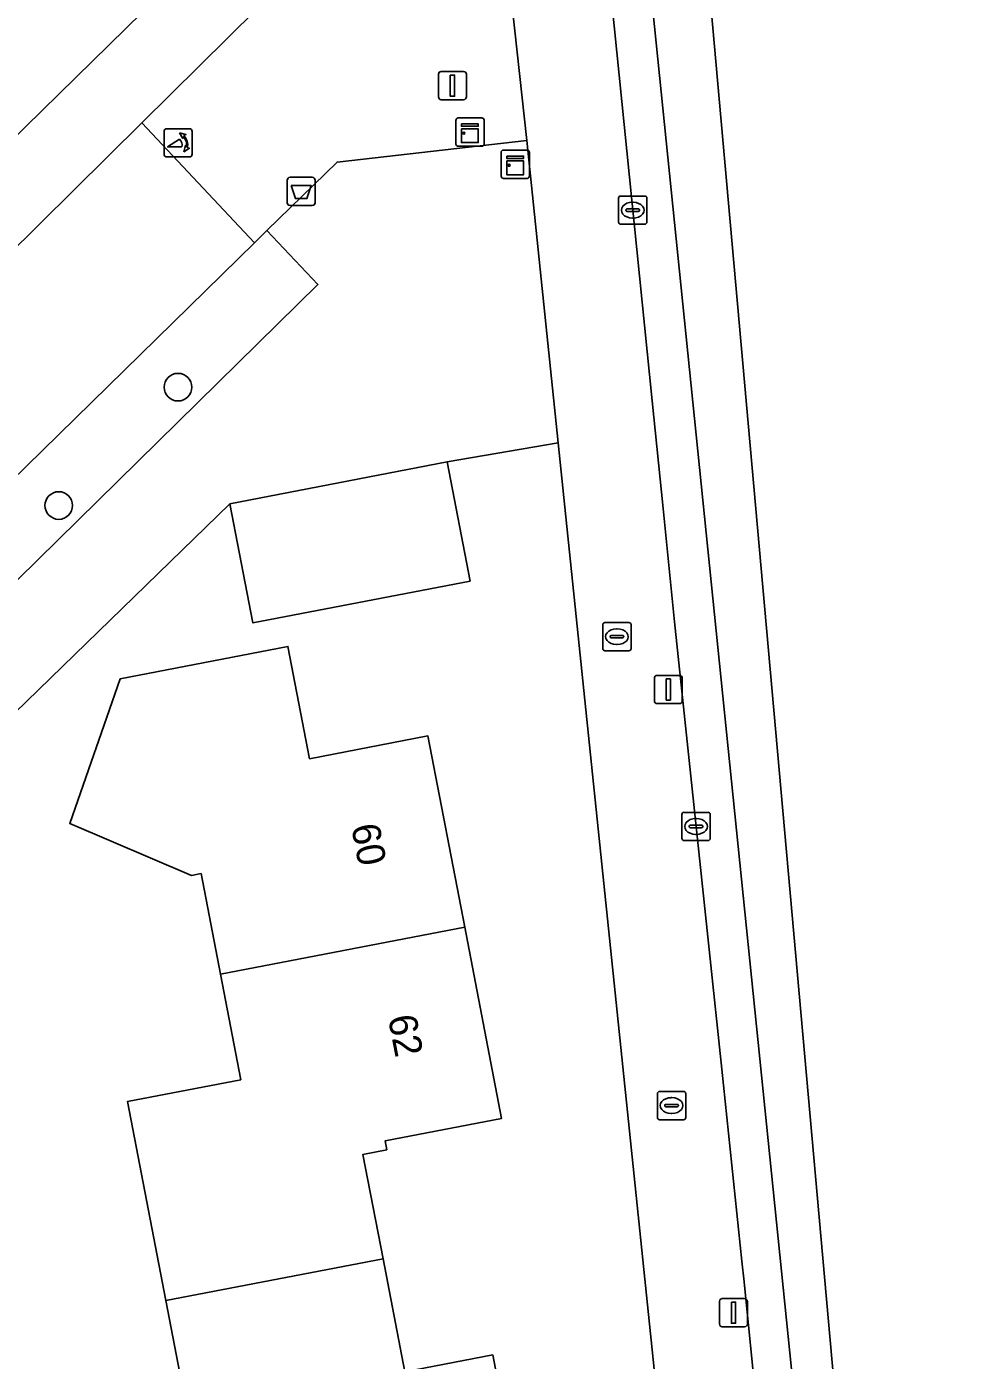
# Model space of a CAD drawing. Extents: x 157648 to 158502, y 379212 to 380938.
# Drawn here: x 158391.02 to 158424.24, y 380551.47 to 380598.7 of the extents above; entities that cross this region are included whole.
import ezdxf

# ---------------------------------------------------------------- set-up
doc = ezdxf.new("R2010")
doc.units = 0
for name, color, linetype in [('IMGEO_Afvalbak', 7, 'Continuous'), ('IMGEO_Boom', 7, 'Continuous'), ('IMGEO_Erf', 7, 'Continuous'), ('IMGEO_Groenvoorziening', 7, 'Continuous'), ('IMGEO_Kast', 7, 'Continuous'), ('IMGEO_Kolk', 7, 'Continuous'), ('IMGEO_Lichtmast', 7, 'Continuous'), ('IMGEO_Pand', 7, 'Continuous'), ('IMGEO_Pand_nummerreeks', 7, 'Continuous'), ('IMGEO_Poller', 7, 'Continuous'), ('IMGEO_Rijbaan_lokaal_gesloten', 7, 'Continuous'), ('IMGEO_Rioolput', 7, 'Continuous'), ('IMGEO_Voetpad_open', 7, 'Continuous')]:
    doc.layers.add(name, color=color, linetype=linetype)

msp = doc.modelspace()

# ---------------------------------------------------------------- linework, layer by layer
at = {"layer": 'IMGEO_Afvalbak'}
for p, q in [((158400.255, 380592.465), (158400.255, 380593.265)), ((158400.255, 380593.265), (158400.255, 380592.465)), ((158400.355, 380593.365), (158401.145, 380593.365)), ((158401.145, 380593.365), (158400.355, 380593.365)), ((158401.245, 380593.265), (158401.245, 380592.465)), ((158401.245, 380592.465), (158401.245, 380593.265)), ((158401.145, 380592.365), (158400.355, 380592.365)), ((158400.355, 380592.365), (158401.145, 380592.365))]:
    msp.add_line(p, q, dxfattribs=at)
msp.add_lwpolyline([(158400.398, 380593.079), (158401.102, 380593.079), (158400.953, 380592.609), (158400.547, 380592.609), (158400.398, 380593.079)], dxfattribs=at)
for centre, start, end in [((158400.355, 380593.265), 90, 180), ((158400.355, 380593.265), 90, 180), ((158401.145, 380593.265), 0, 90), ((158401.145, 380593.265), 360, 90), ((158400.355, 380592.465), 180, 270), ((158400.355, 380592.465), 180, 270), ((158401.145, 380592.465), 270, 0), ((158401.145, 380592.465), 270, 0)]:
    msp.add_arc(centre, 0.1, start, end, dxfattribs=at)
at = {"layer": 'IMGEO_Boom'}
for centre in [(158396.387, 380585.932), (158392.161, 380581.741)]:
    msp.add_circle(centre, 0.489, dxfattribs=at)
at = {"layer": 'IMGEO_Erf'}
for points in [[(158325.171, 380564.899), (158330.152, 380559.787), (158333.141, 380562.67), (158343.133, 380552.316), (158362.865, 380571.624), (158363.54, 380570.941), (158364.877, 380569.587), (158406.998, 380610.849)], [(158409.858, 380583.956), (158405.92, 380583.287), (158406.734, 380579.063), (158399.039, 380577.581), (158398.226, 380581.805), (158375.774, 380560.002), (158378.498, 380546.199), (158377.21, 380546.023), (158378.217, 380540.798), (158371.799, 380539.562), (158370.793, 380544.787), (158357.452, 380542.104), (158356.086, 380540.817), (158358.17, 380530.311), (158361.062, 380530.868), (158362.003, 380525.984), (158359.11, 380525.427), (158362.125, 380509.711)], [(158416.894, 380516.073), (158409.858, 380583.956)], [(158396.698, 380549.727), (158395.955, 380553.587), (158394.598, 380560.637), (158398.608, 380561.409), (158397.889, 380565.141), (158397.203, 380568.706), (158396.859, 380568.64), (158392.548, 380570.476), (158394.34, 380575.607), (158400.282, 380576.751), (158401.046, 380572.771), (158405.241, 380573.58), (158406.545, 380566.808), (158407.85, 380560.036), (158403.724, 380559.241), (158403.784, 380558.926), (158402.937, 380558.763), (158403.649, 380555.068), (158404.42, 380551.062), (158407.534, 380551.662), (158408.831, 380544.925)]]:
    msp.add_lwpolyline(points, dxfattribs=at)
at = {"layer": 'IMGEO_Groenvoorziening'}
for points in [[(158395.1, 380595.292), (158407.346, 380607.41), (158406.998, 380610.849), (158364.877, 380569.587), (158341.366, 380546.936), (158338.333, 380543.579), (158340.902, 380541.658)], [(158370.878, 380559.638), (158401.344, 380589.566), (158399.536, 380591.475), (158399.1, 380591.047), (158370.231, 380562.8)]]:
    msp.add_lwpolyline(points, close=True, dxfattribs=at)
for points in [[(158408.747, 380594.672), (158402.019, 380593.904), (158399.536, 380591.475), (158401.344, 380589.566), (158370.878, 380559.638), (158372.269, 380552.602), (158373.094, 380552.706), (158373.237, 380551.784), (158373.706, 380549.349), (158369.124, 380548.466), (158368.336, 380548.259), (158367.703, 380551.672), (158369.885, 380552.048), (158368.782, 380557.666), (158345.406, 380534.705), (158352.65, 380526.936)], [(158356.751, 380517.973), (158358.515, 380508.772), (158362.172, 380509.465), (158362.125, 380509.711), (158359.11, 380525.427), (158358.17, 380530.311), (158356.086, 380540.817), (158357.452, 380542.104), (158370.793, 380544.787), (158377.21, 380546.023), (158378.498, 380546.199), (158375.774, 380560.002), (158398.226, 380581.805), (158405.92, 380583.287), (158409.858, 380583.956), (158408.747, 380594.672)]]:
    msp.add_lwpolyline(points, dxfattribs=at)
at = {"layer": 'IMGEO_Kast'}
for p, q in [((158406.231, 380594.54), (158406.231, 380595.381)), ((158406.231, 380595.381), (158406.231, 380594.54)), ((158406.306, 380595.465), (158407.147, 380595.465)), ((158407.147, 380595.465), (158406.306, 380595.465)), ((158407.231, 380595.39), (158407.231, 380594.549)), ((158407.231, 380594.549), (158407.231, 380595.39)), ((158407.156, 380594.465), (158406.315, 380594.465)), ((158406.315, 380594.465), (158407.156, 380594.465)), ((158407.836, 380593.402), (158407.836, 380594.243)), ((158407.836, 380594.243), (158407.836, 380593.402)), ((158407.911, 380594.327), (158408.752, 380594.327)), ((158408.752, 380594.327), (158407.911, 380594.327)), ((158408.836, 380594.252), (158408.836, 380593.411)), ((158408.836, 380593.411), (158408.836, 380594.252)), ((158408.761, 380593.327), (158407.92, 380593.327)), ((158407.92, 380593.327), (158408.761, 380593.327))]:
    msp.add_line(p, q, dxfattribs=at)
for points in [[(158406.426, 380595.255), (158407.026, 380595.255), (158407.026, 380595.17), (158406.426, 380595.17), (158406.426, 380595.255)], [(158406.426, 380595.08), (158407.026, 380595.08), (158407.026, 380594.591), (158406.426, 380594.591), (158406.426, 380595.08)], [(158408.031, 380594.117), (158408.631, 380594.117), (158408.631, 380594.032), (158408.031, 380594.032), (158408.031, 380594.117)], [(158408.031, 380593.942), (158408.631, 380593.942), (158408.631, 380593.453), (158408.031, 380593.453), (158408.031, 380593.942)]]:
    msp.add_lwpolyline(points, dxfattribs=at)
for centre in [(158406.51, 380594.929), (158408.115, 380593.791)]:
    msp.add_circle(centre, 0.0377, dxfattribs=at)
for centre, start, end in [((158406.309, 380595.387), 92.4484, 184.2845), ((158406.309, 380595.387), 92.4484, 184.2845), ((158407.153, 380595.387), 2.4484, 94.2845), ((158407.153, 380595.387), 2.4484, 94.2845), ((158406.309, 380594.543), 182.4484, 274.2845), ((158406.309, 380594.543), 182.4484, 274.2845), ((158407.153, 380594.543), 272.4484, 4.2845), ((158407.153, 380594.543), 272.4484, 4.2845), ((158407.914, 380594.249), 92.4484, 184.2845), ((158407.914, 380594.249), 92.4484, 184.2845), ((158408.758, 380594.249), 2.4484, 94.2845), ((158408.758, 380594.249), 2.4484, 94.2845), ((158407.914, 380593.405), 182.4484, 274.2845), ((158407.914, 380593.405), 182.4484, 274.2845), ((158408.758, 380593.405), 272.4484, 4.2845), ((158408.758, 380593.405), 272.4484, 4.2845)]:
    msp.add_arc(centre, 0.0779, start, end, dxfattribs=at)
at = {"layer": 'IMGEO_Kolk'}
for p, q in [((158411.997, 380591.775), (158411.997, 380592.627)), ((158412.072, 380592.701), (158412.924, 380592.701)), ((158412.998, 380592.627), (158412.998, 380591.775)), ((158412.256, 380592.195), (158412.256, 380592.207)), ((158412.694, 380592.158), (158412.296, 380592.158)), ((158412.299, 380592.244), (158412.697, 380592.244)), ((158412.485, 380592.481), (158412.51, 380592.481)), ((158412.74, 380592.207), (158412.74, 380592.195)), ((158412.924, 380591.701), (158412.072, 380591.701)), ((158412.508, 380591.921), (158412.483, 380591.921)), ((158414.24, 380569.95), (158414.24, 380570.802)), ((158414.315, 380570.876), (158415.167, 380570.876)), ((158415.241, 380570.802), (158415.241, 380569.95)), ((158414.499, 380570.37), (158414.499, 380570.382)), ((158414.937, 380570.333), (158414.539, 380570.333)), ((158414.542, 380570.419), (158414.94, 380570.419)), ((158414.728, 380570.656), (158414.753, 380570.656)), ((158414.983, 380570.382), (158414.983, 380570.37)), ((158415.167, 380569.876), (158414.315, 380569.876)), ((158414.751, 380570.096), (158414.726, 380570.096))]:
    msp.add_line(p, q, dxfattribs=at)
for points in [[(158411.997, 380591.775), (158411.997, 380592.627)], [(158412.072, 380592.701), (158412.924, 380592.701)], [(158412.998, 380592.627), (158412.998, 380591.775)], [(158412.924, 380591.701), (158412.072, 380591.701)], [(158414.24, 380569.95), (158414.24, 380570.802)], [(158414.315, 380570.876), (158415.167, 380570.876)], [(158415.241, 380570.802), (158415.241, 380569.95)], [(158415.167, 380569.876), (158414.315, 380569.876)]]:
    msp.add_lwpolyline(points, dxfattribs=at)
for centre, radius, start, end in [((158412.074, 380592.625), 0.0765, 91.552, 178.448), ((158412.074, 380592.625), 0.0765, 91.552, 178.448), ((158412.922, 380592.625), 0.0765, 1.552, 88.448), ((158412.922, 380592.625), 0.0765, 1.552, 88.448), ((158412.296, 380592.204), 0.0403, 85.8775, 175.7526), ((158412.293, 380592.194), 0.0366, 178.938, 274.7102), ((158412.697, 380592.201), 0.043, 264.8664, 352.4533), ((158412.701, 380592.206), 0.0386, 1.7309, 96.639), ((158412.074, 380591.777), 0.0765, 181.552, 268.448), ((158412.074, 380591.777), 0.0765, 181.552, 268.448), ((158412.922, 380591.777), 0.0765, 271.552, 358.448), ((158412.922, 380591.777), 0.0765, 271.552, 358.448), ((158414.317, 380570.8), 0.0765, 91.552, 178.448), ((158414.317, 380570.8), 0.0765, 91.552, 178.448), ((158415.165, 380570.8), 0.0765, 1.552, 88.448), ((158415.165, 380570.8), 0.0765, 1.552, 88.448), ((158414.539, 380570.379), 0.0403, 85.8775, 175.7526), ((158414.536, 380570.369), 0.0366, 178.938, 274.7102), ((158414.94, 380570.376), 0.043, 264.8664, 352.4533), ((158414.944, 380570.381), 0.0386, 1.7309, 96.639), ((158414.317, 380569.952), 0.0765, 181.552, 268.448), ((158414.317, 380569.952), 0.0765, 181.552, 268.448), ((158415.165, 380569.952), 0.0765, 271.552, 358.448), ((158415.165, 380569.952), 0.0765, 271.552, 358.448)]:
    msp.add_arc(centre, radius, start, end, dxfattribs=at)
for centre, major_axis, ratio, start_param, end_param in [((158412.484, 380592.201), (-0.387, 0.002), 0.722429, 4.712389, 7.853982), ((158412.509, 380592.201), (-0.39, 0.002), 0.717154, 1.570796, 4.712389), ((158414.727, 380570.376), (-0.387, 0.002), 0.722429, 4.712389, 7.853982), ((158414.752, 380570.376), (-0.39, 0.002), 0.717154, 1.570796, 4.712389)]:
    msp.add_ellipse(centre, major_axis=major_axis, ratio=ratio, start_param=start_param, end_param=end_param, dxfattribs=at)
at = {"layer": 'IMGEO_Lichtmast'}
for p, q in [((158405.614, 380596.212), (158405.614, 380597.012)), ((158405.614, 380597.012), (158405.614, 380596.212)), ((158405.714, 380597.112), (158406.504, 380597.112)), ((158406.504, 380597.112), (158405.714, 380597.112)), ((158406.604, 380597.012), (158406.604, 380596.212)), ((158406.604, 380596.212), (158406.604, 380597.012)), ((158406.504, 380596.112), (158405.714, 380596.112)), ((158405.714, 380596.112), (158406.504, 380596.112)), ((158413.263, 380574.825), (158413.263, 380575.625)), ((158413.263, 380575.625), (158413.263, 380574.825)), ((158413.363, 380575.725), (158414.153, 380575.725)), ((158414.153, 380575.725), (158413.363, 380575.725)), ((158414.253, 380575.625), (158414.253, 380574.825)), ((158414.253, 380574.825), (158414.253, 380575.625)), ((158414.153, 380574.725), (158413.363, 380574.725)), ((158413.363, 380574.725), (158414.153, 380574.725)), ((158415.57, 380552.757), (158415.57, 380553.557)), ((158415.57, 380553.557), (158415.57, 380552.757)), ((158415.67, 380553.657), (158416.46, 380553.657)), ((158416.46, 380553.657), (158415.67, 380553.657)), ((158416.56, 380553.557), (158416.56, 380552.757)), ((158416.56, 380552.757), (158416.56, 380553.557)), ((158416.46, 380552.657), (158415.67, 380552.657)), ((158415.67, 380552.657), (158416.46, 380552.657))]:
    msp.add_line(p, q, dxfattribs=at)
for points in [[(158406.034, 380596.987), (158406.184, 380596.987), (158406.184, 380596.237), (158406.034, 380596.237), (158406.034, 380596.987)], [(158413.683, 380575.6), (158413.833, 380575.6), (158413.833, 380574.85), (158413.683, 380574.85), (158413.683, 380575.6)], [(158415.99, 380553.532), (158416.14, 380553.532), (158416.14, 380552.782), (158415.99, 380552.782), (158415.99, 380553.532)]]:
    msp.add_lwpolyline(points, dxfattribs=at)
for centre, start, end in [((158405.714, 380597.012), 90, 180), ((158405.714, 380597.012), 90, 180), ((158406.504, 380597.012), 0, 90), ((158406.504, 380597.012), 360, 90), ((158405.714, 380596.212), 180, 270), ((158405.714, 380596.212), 180, 270), ((158406.504, 380596.212), 270, 0), ((158406.504, 380596.212), 270, 0), ((158413.363, 380575.625), 90, 180), ((158413.363, 380575.625), 90, 180), ((158414.153, 380575.625), 0, 90), ((158414.153, 380575.625), 360, 90), ((158413.363, 380574.825), 180, 270), ((158413.363, 380574.825), 180, 270), ((158414.153, 380574.825), 270, 0), ((158414.153, 380574.825), 270, 0), ((158415.67, 380553.557), 90, 180), ((158415.67, 380553.557), 90, 180), ((158416.46, 380553.557), 0, 90), ((158416.46, 380553.557), 360, 90), ((158415.67, 380552.757), 180, 270), ((158415.67, 380552.757), 180, 270), ((158416.46, 380552.757), 270, 0), ((158416.46, 380552.757), 270, 0)]:
    msp.add_arc(centre, 0.1, start, end, dxfattribs=at)
at = {"layer": 'IMGEO_Pand'}
for points in [[(158405.92, 380583.287), (158398.226, 380581.805), (158399.039, 380577.581), (158406.734, 380579.063)], [(158397.889, 380565.141), (158406.545, 380566.808), (158405.241, 380573.58), (158401.046, 380572.771), (158400.282, 380576.751), (158394.34, 380575.607), (158392.548, 380570.476), (158396.859, 380568.64), (158397.203, 380568.706)], [(158406.545, 380566.808), (158397.889, 380565.141), (158398.608, 380561.409), (158394.598, 380560.637), (158395.955, 380553.587), (158403.649, 380555.068), (158402.937, 380558.763), (158403.784, 380558.926), (158403.724, 380559.241), (158407.85, 380560.036)], [(158403.649, 380555.068), (158395.955, 380553.587), (158396.698, 380549.727), (158397.363, 380546.272), (158398.023, 380542.842), (158400.355, 380543.292), (158408.831, 380544.925), (158407.534, 380551.662), (158404.42, 380551.062)]]:
    msp.add_lwpolyline(points, close=True, dxfattribs=at)
at = {"layer": 'IMGEO_Poller'}
for p, q in [((158395.892, 380594.988), (158395.892, 380594.181)), ((158395.892, 380594.988), (158395.892, 380594.181)), ((158396.794, 380595.083), (158395.986, 380595.083)), ((158396.794, 380595.083), (158395.986, 380595.083)), ((158396.888, 380594.181), (158396.888, 380594.988)), ((158396.888, 380594.181), (158396.888, 380594.988)), ((158395.986, 380594.086), (158396.794, 380594.086)), ((158395.986, 380594.086), (158396.794, 380594.086))]:
    msp.add_line(p, q, dxfattribs=at)
for points in [[(158396.571, 380594.812), (158396.559, 380594.739), (158396.434, 380594.944)], [(158396.434, 380594.944), (158396.665, 380594.878), (158396.594, 380594.846)], [(158396.527, 380594.439), (158396.014, 380594.439), (158396.444, 380594.714)], [(158396.587, 380594.267), (158396.653, 380594.498), (158396.683, 380594.43)], [(158396.719, 380594.403), (158396.791, 380594.392), (158396.587, 380594.267)]]:
    msp.add_lwpolyline(points, dxfattribs=at)
for centre, radius, start, end in [((158395.986, 380594.988), 0.0946, 90, 180), ((158395.986, 380594.988), 0.0946, 90, 180), ((158396.794, 380594.988), 0.0946, 0, 90), ((158396.794, 380594.988), 0.0946, 0, 90), ((158396.199, 380594.489), 0.332, 351.3247, 42.4854), ((158396.213, 380594.499), 0.476, 351.7527, 41.1691), ((158396.213, 380594.499), 0.516, 349.3569, 42.2912), ((158395.986, 380594.181), 0.0946, 180, 270), ((158395.986, 380594.181), 0.0946, 180, 270), ((158396.794, 380594.181), 0.0946, 270, 0), ((158396.794, 380594.181), 0.0946, 270, 0)]:
    msp.add_arc(centre, radius, start, end, dxfattribs=at)
at = {"layer": 'IMGEO_Rijbaan_lokaal_gesloten'}
for points in [[(158407.741, 380473.826), (158424.244, 380498.985), (158415.505, 380596.808), (158410.456, 380653.327), (158409.043, 380659.289), (158406.127, 380671.591), (158404.09, 380671.121), (158405.386, 380665.354), (158407.387, 380653.633), (158408.633, 380644.07), (158420.021, 380532.525), (158421.717, 380517.087), (158422.249, 380509.021), (158422.288, 380507.594), (158422.196, 380505.547), (158421.935, 380503.732), (158421.337, 380500.978), (158419.928, 380496.268), (158418.375, 380492.106), (158416.142, 380487.962), (158407.007, 380474.3), (158407.741, 380473.826)], [(158414.941, 380488.685), (158406.243, 380475.678), (158405.828, 380475.061), (158407.007, 380474.3), (158416.142, 380487.962), (158418.375, 380492.106), (158419.928, 380496.268), (158421.337, 380500.978), (158421.935, 380503.732), (158422.196, 380505.547), (158422.288, 380507.594), (158422.249, 380509.021), (158421.717, 380517.087), (158420.021, 380532.525), (158408.633, 380644.07), (158407.387, 380653.633), (158405.386, 380665.354), (158404.09, 380671.121)], [(158407.244, 380643.889), (158407.47, 380641.604), (158407.981, 380636.447), (158408.214, 380634.091), (158408.618, 380630.01), (158410.683, 380610.058), (158410.938, 380607.593), (158413.185, 380585.443), (158413.571, 380581.64), (158413.979, 380577.619), (158415.648, 380561.784), (158416.366, 380554.98), (158416.443, 380554.245), (158417.935, 380539.317), (158418.629, 380532.379), (158420.322, 380516.965), (158420.85, 380508.956)], [(158305.818, 380500), (158341.944, 380535.126), (158342.036, 380535.216), (158343.552, 380536.694), (158368.152, 380560.765), (158370.231, 380562.8), (158399.1, 380591.047), (158395.1, 380595.292), (158340.902, 380541.658), (158340.139, 380540.911), (158339.285, 380540.082), (158298.039, 380500)]]:
    msp.add_lwpolyline(points, dxfattribs=at)
at = {"layer": 'IMGEO_Rioolput'}
for p, q in [((158411.435, 380576.67), (158411.435, 380577.522)), ((158411.51, 380577.596), (158412.362, 380577.596)), ((158412.436, 380577.522), (158412.436, 380576.67)), ((158411.694, 380577.09), (158411.694, 380577.102)), ((158412.132, 380577.053), (158411.734, 380577.053)), ((158411.737, 380577.139), (158412.135, 380577.139)), ((158411.923, 380577.376), (158411.948, 380577.376)), ((158412.178, 380577.102), (158412.178, 380577.09)), ((158412.362, 380576.596), (158411.51, 380576.596)), ((158411.946, 380576.816), (158411.921, 380576.816)), ((158413.371, 380560.066), (158413.371, 380560.918)), ((158413.446, 380560.992), (158414.298, 380560.992)), ((158414.372, 380560.918), (158414.372, 380560.066)), ((158413.63, 380560.486), (158413.63, 380560.498)), ((158414.068, 380560.449), (158413.67, 380560.449)), ((158413.673, 380560.535), (158414.071, 380560.535)), ((158413.859, 380560.772), (158413.884, 380560.772)), ((158414.114, 380560.498), (158414.114, 380560.486)), ((158414.298, 380559.992), (158413.446, 380559.992)), ((158413.882, 380560.212), (158413.857, 380560.212))]:
    msp.add_line(p, q, dxfattribs=at)
for points in [[(158411.435, 380576.67), (158411.435, 380577.522)], [(158411.51, 380577.596), (158412.362, 380577.596)], [(158412.436, 380577.522), (158412.436, 380576.67)], [(158412.362, 380576.596), (158411.51, 380576.596)], [(158413.371, 380560.066), (158413.371, 380560.918)], [(158413.446, 380560.992), (158414.298, 380560.992)], [(158414.372, 380560.918), (158414.372, 380560.066)], [(158414.298, 380559.992), (158413.446, 380559.992)]]:
    msp.add_lwpolyline(points, dxfattribs=at)
for centre, radius, start, end in [((158411.512, 380577.52), 0.0765, 91.552, 178.448), ((158411.512, 380577.52), 0.0765, 91.552, 178.448), ((158412.36, 380577.52), 0.0765, 1.552, 88.448), ((158412.36, 380577.52), 0.0765, 1.552, 88.448), ((158411.734, 380577.099), 0.0403, 85.8775, 175.7526), ((158411.731, 380577.089), 0.0366, 178.938, 274.7102), ((158412.135, 380577.096), 0.043, 264.8664, 352.4533), ((158412.139, 380577.101), 0.0386, 1.7309, 96.639), ((158411.512, 380576.672), 0.0765, 181.552, 268.448), ((158411.512, 380576.672), 0.0765, 181.552, 268.448), ((158412.36, 380576.672), 0.0765, 271.552, 358.448), ((158412.36, 380576.672), 0.0765, 271.552, 358.448), ((158413.448, 380560.916), 0.0765, 91.552, 178.448), ((158413.448, 380560.916), 0.0765, 91.552, 178.448), ((158414.296, 380560.916), 0.0765, 1.552, 88.448), ((158414.296, 380560.916), 0.0765, 1.552, 88.448), ((158413.67, 380560.495), 0.0403, 85.8775, 175.7526), ((158413.667, 380560.485), 0.0366, 178.938, 274.7102), ((158414.071, 380560.492), 0.043, 264.8664, 352.4533), ((158414.075, 380560.497), 0.0386, 1.7309, 96.639), ((158413.448, 380560.068), 0.0765, 181.552, 268.448), ((158413.448, 380560.068), 0.0765, 181.552, 268.448), ((158414.296, 380560.068), 0.0765, 271.552, 358.448), ((158414.296, 380560.068), 0.0765, 271.552, 358.448)]:
    msp.add_arc(centre, radius, start, end, dxfattribs=at)
for centre, major_axis, ratio, start_param, end_param in [((158411.922, 380577.096), (-0.387, 0.002), 0.722429, 4.712389, 7.853982), ((158411.947, 380577.096), (-0.39, 0.002), 0.717154, 1.570796, 4.712389), ((158413.858, 380560.492), (-0.387, 0.002), 0.722429, 4.712389, 7.853982), ((158413.883, 380560.492), (-0.39, 0.002), 0.717154, 1.570796, 4.712389)]:
    msp.add_ellipse(centre, major_axis=major_axis, ratio=ratio, start_param=start_param, end_param=end_param, dxfattribs=at)
at = {"layer": 'IMGEO_Voetpad_open'}
for points in [[(158392.483, 380699.822), (158394.536, 380690.903), (158394.576, 380690.714), (158396.26, 380682.933), (158400.091, 380665.22), (158403.279, 380647.612), (158404.084, 380640.327), (158404.446, 380636.306), (158406.998, 380610.849), (158407.346, 380607.41), (158408.747, 380594.672), (158409.858, 380583.956), (158416.894, 380516.073)], [(158420.85, 380508.956), (158420.322, 380516.965), (158418.629, 380532.379), (158417.935, 380539.317), (158416.443, 380554.245), (158416.366, 380554.98), (158415.648, 380561.784), (158413.979, 380577.619), (158413.571, 380581.64), (158413.185, 380585.443), (158410.938, 380607.593)]]:
    msp.add_lwpolyline(points, dxfattribs=at)
msp.add_lwpolyline([(158407.346, 380607.41), (158395.1, 380595.292), (158399.1, 380591.047), (158399.536, 380591.475), (158402.019, 380593.904), (158408.747, 380594.672)], close=True, dxfattribs=at)

# ---------------------------------------------------------------- texts
at = {"layer": 'IMGEO_Pand_nummerreeks'}
for s, rotation, p in [('60', 280.9034, (158402.517, 380570.382)), ('62', 280.9032, (158403.82, 380563.617))]:
    msp.add_text(s, height=1, rotation=rotation, dxfattribs=at).set_placement(p)

doc.saveas('drawing.dxf')
